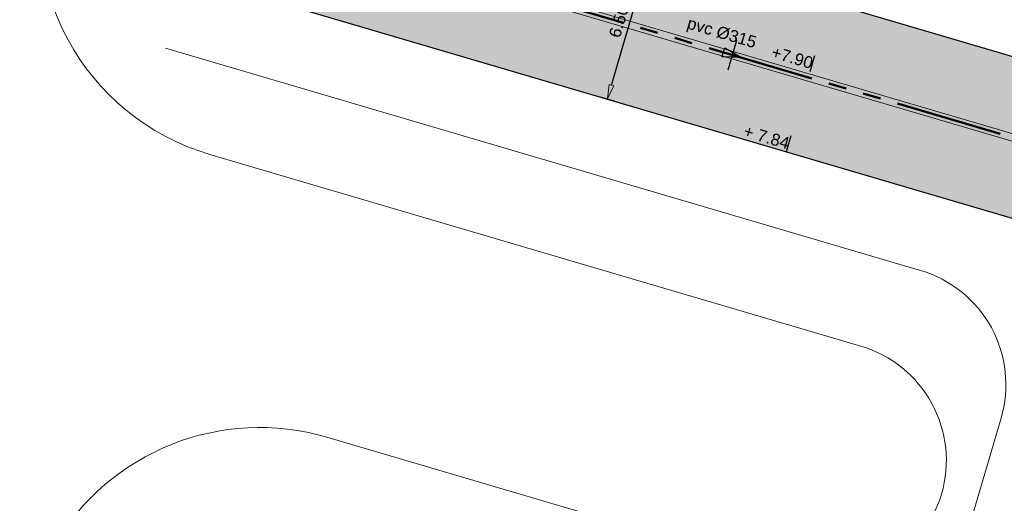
# Model space of a CAD drawing. Extents: x 98477 to 100410, y 398052 to 398969.
# Tile 360 of 374: x 98613 to 98655, y 398688 to 398708. Entities that reach past the tile are written whole.
import ezdxf
from ezdxf.enums import TextEntityAlignment as Align

# ---------------------------------------------------------------- set-up
doc = ezdxf.new("R2010")
doc.units = 0
doc.linetypes.add('RI-RWA', pattern=[8.25, 4.5, -0.75, 0.75, -0.75, 0.75, -0.75])
for name, color, linetype, lineweight in [('N-GW-hoogtelijn laagte NAP +7.00', 100, 'AL-HOOGTELIJN +7.00', 18), ('N-GW-hoogtelijn laagte NAP +7.50', 90, 'AL-HOOGTELIJN +7.50', 18), ('N-KO-kantverharding', 2, 'Continuous', 25), ('N-RI-RWA hoofdriool', 162, 'RI-RWA', 50), ('N-RI-RWA hoofdriool buiswand', 162, 'Continuous', 13), ('N-RI-RWA strenginformatie', 162, 'Continuous', 25), ('N-RI-stroomrichting', 7, 'Continuous', 25), ("N-VH-arcering 'MAT' grijs 251", 251, 'Continuous', 18), ('X-AL-maatvoering VERWERKT', 180, 'Continuous', 18), ('X-AL-planthoogte VERWERKT', 180, 'Continuous', 25), ('X-AL-rapporttekening blauw', 125, 'Continuous', 25)]:
    doc.layers.add(name, color=color, linetype=linetype, lineweight=lineweight)
for name, color, linetype, plot in [('X-AL-contourlijnen', 30, 'Continuous', False), ('X-AL-hulplijn', 30, 'Continuous', False), ('X-AL-hulplijn riolering', 30, 'Continuous', False)]:
    doc.layers.add(name, color=color, linetype=linetype, plot=plot)
doc.styles.add('CS Annotative', font='arial.ttf')
doc.styles.get("Standard").update_dxf_attribs({"font": 'txt.shx'})
doc.linetypes.add('AL-HOOGTELIJN +7.00', pattern='A,7.5,-1.5,["+7.00",Standard,S=0.9,R=0,X=-0.3,Y=-0.45],-4.5,22.5', length=36)
doc.linetypes.add('AL-HOOGTELIJN +7.50', pattern='A,7.5,-1.5,["+7.50",Standard,S=0.9,R=0,X=-0.3,Y=-0.45],-4.5,22.5', length=36)
doc.dimstyles.new('CS Annotative', dxfattribs={"dimtxt": 2.5, "dimasz": 3, "dimexe": 0.18, "dimexo": 0.0625, "dimgap": 1, "dimtad": 1, "dimzin": 3, "dimdsep": 46, "dimtxsty": 'CS Annotative', "dimblk": 'CS Dimensionpijl', "dimcen": 0, "dimse1": 1, "dimse2": 1, "dimclrd": 256, "dimclre": 256, "dimadec": 0, "dimazin": 0, "dimtm": 1e-09, "dimtfac": 1, "dimtdec": 0, "dimtofl": 0, "dimtmove": 1, "dimatfit": 1, "dimfxl": 1, "dimtfillclr": 256, "dimtolj": 1, "dimtzin": 3, "dimarcsym": 0})

# ---------------------------------------------------------------- blocks, each defined once
blk = doc.blocks.new('*U432')
at = {"layer": 'X-AL-hulplijn', "flags": 128}
blk.add_lwpolyline([(0.09881950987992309, 0.3357598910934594), (-0.09881950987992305, -0.3357598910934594)], dxfattribs=at)
at = {"layer": 'X-AL-planthoogte VERWERKT', "linetype": 'Continuous', "style": 'CS Annotative'}
blk.add_attdef('HOOGTE-LINKS', text='', height=0.4999999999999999, rotation=163.6000000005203, dxfattribs=at).set_placement((-1.455191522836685e-11, -3.059681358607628e-22), align=Align.MIDDLE_RIGHT)
blk = doc.blocks.new('*U433')
at = {"layer": 'X-AL-hulplijn', "flags": 128}
blk.add_lwpolyline([(0.09881950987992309, 0.3357598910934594), (-0.09881950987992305, -0.3357598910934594)], dxfattribs=at)
at = {"layer": 'X-AL-planthoogte VERWERKT', "linetype": 'Continuous', "style": 'CS Annotative'}
blk.add_attdef('HOOGTE-LINKS', text='', height=0.4999999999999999, rotation=163.6000000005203, dxfattribs=at).set_placement((1.455191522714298e-11, 5.820766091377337e-11), align=Align.MIDDLE_RIGHT)
blk = doc.blocks.new('*U708')
at = {"layer": 'N-RI-stroomrichting'}
h = blk.add_hatch(color=256, dxfattribs=at)
h.dxf.hatch_style = 1
h.paths.add_polyline_path([(1.918627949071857, -0.5646829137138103), (-2.200969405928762, -0.3946310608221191), (-1.636286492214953, 1.523996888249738)])
blk.add_lwpolyline([(1.918627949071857, -0.5646829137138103), (-2.200969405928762, -0.3946310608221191), (-1.636286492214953, 1.523996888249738)], close=True, dxfattribs=at)
at = {"layer": 'X-AL-hulplijn riolering'}
blk.add_lwpolyline([(-0.9176097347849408, -3.117770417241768), (0.9176097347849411, 3.117770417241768)], dxfattribs=at)
at = {"lineweight": 25, "style": 'CS Annotative'}
blk.add_attdef('Strenginformatie', text='', height=2.5, rotation=343.5999999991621, dxfattribs=at).set_placement((-2.218079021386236, 4.713240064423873), align=Align.MIDDLE_CENTER)
blk = doc.blocks.new('CS Dimensionpijl')
h = blk.add_hatch(color=256)
h.dxf.hatch_style = 1
h.paths.add_polyline_path([(-1, -0.1666666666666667), (0, 0), (-1, 0.1666666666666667)])
at = {"flags": 128}
blk.add_lwpolyline([(0, 0.5), (0, -0.5)], dxfattribs=at)
blk.add_lwpolyline([(-1, -0.1666666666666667), (0, 0), (-1, 0.1666666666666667)], close=True, dxfattribs=at)
blk = doc.blocks.new('*D1067')
at = {"layer": 'X-AL-maatvoering VERWERKT', "linetype": 'Continuous', "lineweight": -2, "transparency": 16777216}
blk.add_line((98638.02152013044, 398705.5503393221), (98639.51792985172, 398710.634703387), dxfattribs=at)
at = {"layer": 'X-AL-maatvoering VERWERKT', "lineweight": -2, "transparency": 16777216, "xscale": 0.6000000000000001, "yscale": 0.6000000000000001, "zscale": 0.6000000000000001}
for p, rotation in [((98639.68733472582, 398711.2102917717), 73.59999999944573), ((98637.85211525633, 398704.9747509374), 253.5999999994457)]:
    blk.add_blockref('CS Dimensionpijl', p, dxfattribs=dict(at, rotation=rotation))
at = {"layer": 'X-AL-maatvoering VERWERKT', "color": 0, "transparency": 16777216, "insert": (98638.3329622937, 398708.2210676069), "char_height": 0.5, "attachment_point": 5, "rotation": 73.59999999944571, "style": 'CS Annotative'}
blk.add_mtext('\\A1;6.50', dxfattribs=at)

msp = doc.modelspace()

# ---------------------------------------------------------------- hatches: boundary and pattern name
at = {"layer": "N-VH-arcering 'MAT' grijs 251"}
h = msp.add_hatch(color=256, dxfattribs=at)
h.dxf.hatch_style = 1
edge = h.paths.add_edge_path()
edge.add_line((98697.29793046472, 398710.9331567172), (98673.55490959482, 398717.9211077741))
edge.add_line((98673.55490959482, 398717.9211077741), (98649.3322317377, 398725.0502295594))
edge.add_line((98649.3322317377, 398725.0502295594), (98626.54852484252, 398731.7558391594))
edge.add_line((98626.54852484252, 398731.7558391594), (98620.19584206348, 398710.1712747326))
edge.add_line((98620.19584206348, 398710.1712747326), (98657.84891556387, 398699.0893725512))
edge.add_arc((98657.35481801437, 398697.4105730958), 1.750000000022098, -16.400000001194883, 73.59999999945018, ccw=False)
edge.add_line((98659.03361746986, 398696.9164755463), (98653.9448376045, 398679.6262848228))
edge.add_line((98653.9448376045, 398679.6262848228), (98661.34096379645, 398677.4494865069))
edge.add_line((98661.34096379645, 398677.4494865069), (98660.60100529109, 398680.5081083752))
edge.add_arc((98665.21782004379, 398681.6250334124), 4.74999999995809, 163.6000000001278, 193.6000000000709, ccw=False)
edge.add_line((98660.66107866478, 398682.9661553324), (98664.30984432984, 398695.3635975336))
edge.add_arc((98665.98864378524, 398694.8694999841), 1.749999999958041, 73.5999999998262, 163.5999999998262, ccw=False)
edge.add_line((98666.48274133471, 398696.5482994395), (98667.2022268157, 398696.3365433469))
edge.add_line((98667.2022268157, 398696.3365433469), (98690.94524768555, 398689.3485922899))
edge.add_line((98690.94524768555, 398689.3485922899), (98697.29793046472, 398710.9331567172))
h.paths.add_polyline_path([(98660.64344900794, 398705.0425719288), (98630.4250588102, 398713.9363278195), (98628.2666023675, 398714.5715960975), (98630.94884620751, 398723.6850788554), (98671.71969012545, 398711.6855669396), (98690.42631262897, 398706.1799085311), (98687.74406878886, 398697.0664257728), (98669.03744628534, 398702.5720841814)], flags=16)
at = {"layer": 'X-AL-rapporttekening blauw'}
h = msp.add_hatch(dxfattribs=at)
h.set_pattern_fill('ANSI31', color=256, scale=20)
h.set_pattern_definition([(45, (0, 0), (-0.3535533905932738, 0.3535533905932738), [])])
edge = h.paths.add_edge_path()
edge.add_arc((98577.95809893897, 398623.2268260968), 2.500000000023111, 253.6000000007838, 342.7419720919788)
edge.add_line((98580.34554490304, 398622.4851376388), (98611.72061965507, 398723.4794227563))
edge.add_arc((98796.65218403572, 398666.0282348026), 193.6500000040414, 158.0498743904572, 162.7419720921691, ccw=False)
edge.add_arc((98618.66309410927, 398737.7603326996), 1.750000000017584, 79.5397638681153, 158.0498743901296, ccw=False)
edge.add_line((98618.98081202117, 398739.4812497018), (98652.82799001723, 398733.232340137))
edge.add_arc((98744.55769001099, 399230.0856631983), 505.2499999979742, 259.5397638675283, 262.561970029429)
edge.add_line((98679.15116356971, 398729.0871115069), (98729.34265272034, 398722.5344958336))
edge.add_arc((98729.61450567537, 398724.6168252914), 2.099999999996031, 262.5619700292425, 352.5619700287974)
edge.add_line((98731.69683513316, 398724.3449723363), (98731.83276161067, 398725.3861370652))
edge.add_arc((98729.75043215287, 398725.6579900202), 2.099999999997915, 352.5619700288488, 442.5619700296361)
edge.add_line((98730.02228510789, 398727.740319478), (98679.83079595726, 398734.2929351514))
edge.add_arc((98744.55769000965, 399230.0856632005), 500.0000000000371, 259.5397638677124, 262.56197002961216, ccw=False)
edge.add_line((98653.78114375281, 398738.3950911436), (98619.93396575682, 398744.6440007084))
edge.add_arc((98618.66309410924, 398737.7603326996), 6.999999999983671, 79.53976386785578, 158.0498743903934)
edge.add_arc((98796.65218403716, 398666.0282348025), 198.9000000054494, 158.0498743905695, 162.7419720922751)
edge.add_line((98606.70698313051, 398725.0369685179), (98575.33079758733, 398624.0391078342))
edge.add_arc((98577.71824355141, 398623.2974193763), 2.500000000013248, 162.7419720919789, 253.5999999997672)
edge.add_line((98577.0123899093, 398620.8991344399), (98577.25224529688, 398620.8285411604))

# ---------------------------------------------------------------- linework, layer by layer
at = {"layer": 'N-GW-hoogtelijn laagte NAP +7.00', "flags": 128}
msp.add_lwpolyline([(98713.2001102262, 398662.9599795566), (98726.95907007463, 398709.7089147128, 0.459081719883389), (98720.36530801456, 398719.8943089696), (98695.61574089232, 398723.2687541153), (98660.63571305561, 398728.0380571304), (98657.27489003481, 398728.4962838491), (98627.44178536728, 398734.0041100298, 0.3841656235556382), (98618.3148488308, 398728.3957925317), (98614.38975138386, 398715.0594554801, 0.4142135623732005), (98621.15947656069, 398702.6429011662), (98648.49992483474, 398694.5961696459, -0.4142135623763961), (98651.88478742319, 398688.3878924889), (98651.88478742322, 398688.387892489, -0.4142135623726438), (98645.67651026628, 398685.0030299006), (98626.06781284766, 398690.7741833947, 0.3452610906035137), (98614.60242241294, 398686.2125695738, 0.03981989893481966), (98587.06879776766, 398628.8692554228, 0.02681577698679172), (98583.75382049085, 398618.6761508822), (98578.4545847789, 398598.8205768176, -0.01473012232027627), (98577.61158852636, 398595.9984052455, 0.002445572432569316), (98575.6335452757, 398589.9245847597, 0.0465115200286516), (98573.51528137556, 398580.3161526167, -0.06474828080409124), (98570.47698109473, 398568.5812402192, 0.03047291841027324), (98565.85599640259, 398554.7176598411), (98555.1634644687, 398514.6540787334, 0.3762911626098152), (98559.54456020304, 398505.7889963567, 0.1980183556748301), (98577.07486126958, 398505.771138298), (98594.87761863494, 398513.0882226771, -0.0724416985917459), (98613.33273670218, 398517.7088827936, -0.06158372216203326), (98622.16508797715, 398517.5117710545, 0.04144405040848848), (98637.69097283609, 398516.5403760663), (98672.74423847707, 398517.254018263, 0.3270130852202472), (98687.76758885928, 398528.7332401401), (98716.5371790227, 398626.4839218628, -0.6718751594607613), (98721.60305329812, 398626.9991783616, -0.1962615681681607), (98721.67954514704, 398626.2471294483), (98688.12811369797, 398512.2491448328, -0.3230870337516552), (98687.20335231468, 398511.5320834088, -0.00937468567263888), (98687.00126932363, 398511.5288880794)], format="xyb", dxfattribs=at)
at = {"layer": 'N-GW-hoogtelijn laagte NAP +7.50', "flags": 128}
msp.add_lwpolyline([(98717.14957060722, 398633.8773660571), (98686.32861789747, 398529.1567523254, -0.3270130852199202), (98672.71370661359, 398518.7537074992), (98637.66044097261, 398518.0400653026, -0.04144405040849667), (98622.38230959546, 398518.995959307, 0.06158372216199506), (98613.18194368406, 398519.2012840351, 0.07244169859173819), (98594.30739111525, 398514.475608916), (98576.50463030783, 398507.1585231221, -0.1980183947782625), (98560.11761318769, 398507.1752179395, -0.3762911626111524), (98556.6127366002, 398514.2672838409), (98567.3052685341, 398554.3308649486, -0.03047291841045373), (98571.8684909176, 398568.0211505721, 0.0647482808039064), (98575.00375822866, 398580.1305814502, -0.04651152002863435), (98577.06207126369, 398589.4670768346, -0.01692894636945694), (98591.92808946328, 398630.9903410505, -0.1283641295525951), (98597.9043645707, 398639.1357680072, 0.1784296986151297), (98620.30457698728, 398676.9172446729, -0.5259604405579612), (98637.60618491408, 398684.6512613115), (98644.54165139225, 398680.4178344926, 0.4931454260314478), (98651.94326942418, 398683.2738811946), (98654.3842707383, 398691.5676921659, 0.4142135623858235), (98650.99940814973, 398697.7759693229), (98619.29408129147, 398707.1073544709)], format="xyb", dxfattribs=at)
at = {"layer": 'N-KO-kantverharding', "flags": 128}
msp.add_lwpolyline([(98729.43353248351, 398729.3278892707, -0.4598233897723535), (98734.39341919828, 398721.6868758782), (98714.4436596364, 398653.9034077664, -0.4931454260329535), (98705.93179889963, 398650.618954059), (98682.96341873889, 398664.6389131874), (98663.71975019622, 398676.3852986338, 0.06381507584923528), (98661.34102975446, 398677.4492138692), (98660.60100529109, 398680.5081083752, -0.1316524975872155), (98660.66107866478, 398682.9661553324), (98664.30984432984, 398695.3635975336, -0.4142135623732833), (98666.4827413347, 398696.5482994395), (98667.2022268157, 398696.3365433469), (98690.94524768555, 398689.3485922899), (98697.29793046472, 398710.9331567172), (98673.55490959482, 398717.9211077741), (98649.3322317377, 398725.0502295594), (98626.54852484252, 398731.7558391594), (98620.19584206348, 398710.1712747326), (98657.84891556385, 398699.0893725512, -0.4142135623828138), (98659.03361746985, 398696.9164755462), (98653.9448376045, 398679.6262848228), (98652.69138276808, 398675.367410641), (98650.4694978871, 398667.8180934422), (98633.21843489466, 398609.2040096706, -0.4142135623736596)], format="xyb", dxfattribs=at)
msp.add_lwpolyline([(98669.03744628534, 398702.5720841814), (98660.64344900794, 398705.0425719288), (98630.4250588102, 398713.9363278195), (98628.2666023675, 398714.5715960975), (98630.94884620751, 398723.6850788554), (98671.71969012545, 398711.6855669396), (98671.71969012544, 398711.6855669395), (98690.42631262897, 398706.1799085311), (98687.74406878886, 398697.0664257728)], close=True, dxfattribs=at)
at = {"layer": 'N-RI-RWA hoofdriool'}
msp.add_lwpolyline([(98662.26802130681, 398701.1765966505), (98624.23122221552, 398712.3714354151)], dxfattribs=at)
at = {"layer": 'N-RI-RWA hoofdriool buiswand', "flags": 128}
for points in [[(98662.31249008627, 398701.3276886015), (98624.27569099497, 398712.5225273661)], [(98662.22355252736, 398701.0255046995), (98624.18675343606, 398712.2203434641)]]:
    msp.add_lwpolyline(points, dxfattribs=at)
at = {"layer": 'X-AL-contourlijnen', "flags": 128}
msp.add_lwpolyline([(98697.29793046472, 398710.9331567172), (98673.55490959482, 398717.9211077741), (98649.3322317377, 398725.0502295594), (98626.54852484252, 398731.7558391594), (98620.19584206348, 398710.1712747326), (98657.84891556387, 398699.0893725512, -0.4142135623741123), (98659.03361746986, 398696.9164755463), (98653.9448376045, 398679.6262848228), (98661.34096379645, 398677.4494865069), (98660.60100529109, 398680.5081083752, -0.1316524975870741), (98660.66107866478, 398682.9661553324), (98664.30984432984, 398695.3635975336, -0.4142135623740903), (98666.48274133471, 398696.5482994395), (98667.2022268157, 398696.3365433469), (98690.94524768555, 398689.3485922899)], format="xyb", close=True, dxfattribs=at)
msp.add_lwpolyline([(98660.64344900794, 398705.0425719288), (98630.4250588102, 398713.9363278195), (98628.2666023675, 398714.5715960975), (98630.94884620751, 398723.6850788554), (98671.71969012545, 398711.6855669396), (98690.42631262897, 398706.1799085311), (98687.74406878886, 398697.0664257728), (98669.03744628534, 398702.5720841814)], close=True, dxfattribs=at)

# ---------------------------------------------------------------- block references
at = {"layer": 'N-RI-RWA strenginformatie'}
ref = msp.add_blockref('*U708', (98643.10572466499, 398706.8163672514), dxfattribs=dict(at, xscale=0.2, yscale=0.2, zscale=0.2))
ref.add_attrib('Strenginformatie', 'pvc %%C315', dxfattribs={"linetype": 'Continuous', "lineweight": 25, "height": 0.5, "rotation": 343.5999999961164, "style": 'CS Annotative'}).set_placement((98642.66210886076, 398707.7590152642), align=Align.MIDDLE_CENTER)
at = {"layer": 'X-AL-planthoogte VERWERKT', "rotation": 179.9999999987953}
for name, p, values in [('*U433', (98646.46767191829, 398706.4627634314), {'HOOGTE-LINKS': '+7.90'}), ('*U432', (98645.47665340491, 398703.0955713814), {'HOOGTE-LINKS': '+ 7.84'})]:
    msp.add_blockref(name, p, dxfattribs=at).add_auto_attribs(values)

# ---------------------------------------------------------------- dimensions: what is measured, and where the dimension line sits
at = {"layer": 'X-AL-maatvoering VERWERKT'}
dim = msp.add_aligned_dim(p1=(98637.8521152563, 398704.9747509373), p2=(98639.68733472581, 398711.2102917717), distance=-1.3959705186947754e-11, dimstyle='CS Annotative', dxfattribs=at)
dim.commit()
dim.dimension.update_dxf_attribs({"geometry": '*D1067', "text_midpoint": (98638.3329622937, 398708.2210676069)})

doc.saveas('drawing.dxf')
